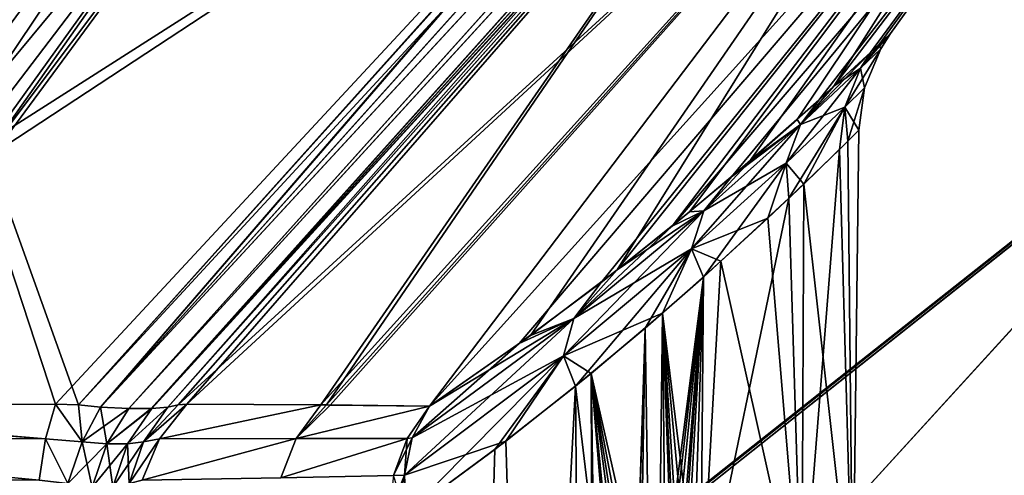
# Model space of a CAD drawing. Header units: millimetres. Extents: x -39 to 39, y -36 to 85.
# Tile 416 of 427: x 23.92 to 26.95, y 71.63 to 73.03. Entities that reach past the tile are written whole.
import ezdxf

# ---------------------------------------------------------------- set-up
doc = ezdxf.new("R2010")
doc.units = ezdxf.units.MM
doc.header["$LTSCALE"] = 65.185185
for name, color, linetype in [('116', 7, 'CONTINUOUS'), ('118', 7, 'CONTINUOUS'), ('119', 7, 'CONTINUOUS'), ('124', 7, 'CONTINUOUS'), ('127', 7, 'CONTINUOUS'), ('133', 7, 'CONTINUOUS'), ('150', 7, 'CONTINUOUS'), ('298', 7, 'CONTINUOUS'), ('299', 7, 'CONTINUOUS'), ('300', 7, 'CONTINUOUS'), ('301', 7, 'CONTINUOUS'), ('302', 7, 'CONTINUOUS'), ('303', 7, 'CONTINUOUS'), ('304', 7, 'CONTINUOUS'), ('321', 7, 'CONTINUOUS'), ('322', 7, 'CONTINUOUS'), ('323', 7, 'CONTINUOUS'), ('324', 7, 'CONTINUOUS'), ('327', 7, 'CONTINUOUS'), ('328', 7, 'CONTINUOUS'), ('330', 7, 'CONTINUOUS'), ('331', 7, 'CONTINUOUS'), ('4', 7, 'CONTINUOUS'), ('6', 7, 'CONTINUOUS'), ('67', 7, 'CONTINUOUS'), ('69', 7, 'CONTINUOUS')]:
    doc.layers.add(name, color=color, linetype=linetype)

msp = doc.modelspace()

# ---------------------------------------------------------------- linework, layer by layer
at = {"layer": '116', "linetype": 'CONTINUOUS'}
for points in [[(26.1636, 74.1461, -10.5854), (22.557, 71.8454, -9.025), (23.277, 74.1462, -11.077), (26.1636, 74.1461, -10.5854)], [(22.6643, 71.8456, -8.9962), (22.557, 71.8454, -9.025), (26.1636, 74.1461, -10.5854), (22.6643, 71.8456, -8.9962)], [(24.0311, 71.8482, -8.5841), (22.6643, 71.8456, -8.9962), (26.1636, 74.1461, -10.5854), (24.0311, 71.8482, -8.5841)], [(24.1012, 71.8458, -8.5577), (24.0311, 71.8482, -8.5841), (26.1636, 74.1461, -10.5854), (24.1012, 71.8458, -8.5577)], [(26.0439, 74.0081, -10.4625), (24.1012, 71.8458, -8.5577), (26.1636, 74.1461, -10.5854), (26.0439, 74.0081, -10.4625)], [(24.1693, 71.8386, -8.5259), (24.1012, 71.8458, -8.5577), (26.0439, 74.0081, -10.4625), (24.1693, 71.8386, -8.5259)]]:
    msp.add_3dface(points, dxfattribs=at)
at = {"layer": '118', "linetype": 'CONTINUOUS'}
for points in [[(24.0311, 71.8482, 8.5841), (23.2766, 74.1462, 11.077), (22.7505, 71.8458, 8.9727), (24.0311, 71.8482, 8.5841)], [(26.1638, 74.1465, 10.5857), (23.2766, 74.1462, 11.077), (24.1011, 71.8458, 8.5577), (26.1638, 74.1465, 10.5857)], [(24.1011, 71.8458, 8.5577), (23.2766, 74.1462, 11.077), (24.0311, 71.8482, 8.5841), (24.1011, 71.8458, 8.5577)], [(25.2292, 73.0669, 9.6236), (26.1638, 74.1465, 10.5857), (24.1011, 71.8458, 8.5577), (25.2292, 73.0669, 9.6236)], [(24.1693, 71.8386, 8.5259), (25.2292, 73.0669, 9.6236), (24.1011, 71.8458, 8.5577), (24.1693, 71.8386, 8.5259)]]:
    msp.add_3dface(points, dxfattribs=at)
at = {"layer": '119', "linetype": 'CONTINUOUS'}
for points in [[(24.3759, 71.8386, 8.3193), (24.4074, 71.8457, 8.252), (26.4473, 74.1594, 10.325), (24.3759, 71.8386, 8.3193)], [(24.4074, 71.8457, 8.252), (24.4341, 71.8482, 8.1811), (26.4473, 74.1594, 10.325), (24.4074, 71.8457, 8.252)], [(26.4469, 74.159, -10.3247), (26.9374, 74.159, -7.4348), (24.4076, 71.8458, -8.2514), (26.4469, 74.159, -10.3247)], [(24.4076, 71.8458, -8.2514), (26.9374, 74.159, -7.4348), (24.4341, 71.8482, -8.1811), (24.4076, 71.8458, -8.2514)], [(26.3125, 74.0081, -10.1939), (26.4469, 74.159, -10.3247), (24.4076, 71.8458, -8.2514), (26.3125, 74.0081, -10.1939)], [(24.4341, 71.8482, 8.1811), (24.8457, 71.8456, 6.816), (26.4473, 74.1594, 10.325), (24.4341, 71.8482, 8.1811)], [(24.4341, 71.8482, -8.1811), (26.9374, 74.159, -7.4348), (24.8462, 71.8456, -6.8142), (24.4341, 71.8482, -8.1811)], [(24.8457, 71.8456, 6.816), (24.8635, 71.8455, 6.75), (26.4473, 74.1594, 10.325), (24.8457, 71.8456, 6.816)], [(24.8462, 71.8456, -6.8142), (26.9374, 74.159, -7.4348), (24.8751, 71.8454, -6.7066), (24.8462, 71.8456, -6.8142)], [(26.4473, 74.1594, 10.325), (24.8635, 71.8455, 6.75), (26.9375, 74.159, 7.4347), (26.4473, 74.1594, 10.325)], [(24.8635, 71.8455, 6.75), (25.1795, 71.8421, 5.4326), (26.9375, 74.159, 7.4347), (24.8635, 71.8455, 6.75)], [(26.9374, 74.159, -7.4348), (25.1795, 71.8421, -5.4326), (24.8751, 71.8454, -6.7066), (26.9374, 74.159, -7.4348)], [(27.2705, 74.159, -4.4851), (25.1795, 71.8421, -5.4326), (26.9374, 74.159, -7.4348), (27.2705, 74.159, -4.4851)], [(25.4558, 72.0347, -4.9075), (25.1795, 71.8421, -5.4326), (27.2705, 74.159, -4.4851), (25.4558, 72.0347, -4.9075)], [(25.1795, 71.8421, 5.4326), (25.4901, 72.0595, 4.8373), (26.9375, 74.159, 7.4347), (25.1795, 71.8421, 5.4326)], [(25.7071, 72.2222, -4.3599), (25.4558, 72.0347, -4.9075), (27.2705, 74.159, -4.4851), (25.7071, 72.2222, -4.3599)], [(25.4901, 72.0595, 4.8373), (25.7563, 72.2604, 4.2427), (26.9375, 74.159, 7.4347), (25.4901, 72.0595, 4.8373)], [(25.925, 72.3948, -3.8085), (25.7071, 72.2222, -4.3599), (27.2705, 74.159, -4.4851), (25.925, 72.3948, -3.8085)], [(25.7563, 72.2604, 4.2427), (25.9792, 72.4393, 3.6564), (27.2705, 74.159, 4.485), (25.7563, 72.2604, 4.2427)], [(26.9375, 74.159, 7.4347), (25.7563, 72.2604, 4.2427), (27.2705, 74.159, 4.485), (26.9375, 74.159, 7.4347)], [(26.1073, 72.5466, -3.2653), (25.925, 72.3948, -3.8085), (27.4387, 74.159, -1.4991), (26.1073, 72.5466, -3.2653)], [(27.4387, 74.159, -1.4991), (25.925, 72.3948, -3.8085), (27.2705, 74.159, -4.4851), (27.4387, 74.159, -1.4991)], [(25.9792, 72.4393, 3.6564), (26.1626, 72.5939, 3.0797), (27.2705, 74.159, 4.485), (25.9792, 72.4393, 3.6564)], [(26.3759, 72.7824, -2.2091), (26.1073, 72.5466, -3.2653), (27.4387, 74.159, -1.4991), (26.3759, 72.7824, -2.2091)], [(26.1626, 72.5939, 3.0797), (26.3094, 72.7226, 2.5149), (27.2705, 74.159, 4.485), (26.1626, 72.5939, 3.0797)], [(26.3094, 72.7226, 2.5149), (26.4227, 72.825, 1.9637), (27.2705, 74.159, 4.485), (26.3094, 72.7226, 2.5149)], [(26.535, 72.9289, -1.1767), (26.3759, 72.7824, -2.2091), (27.4387, 74.159, -1.4991), (26.535, 72.9289, -1.1767)], [(27.2705, 74.159, 4.485), (26.4227, 72.825, 1.9637), (27.4387, 74.159, 1.499), (27.2705, 74.159, 4.485)], [(26.4227, 72.825, 1.9637), (26.5614, 72.9538, 0.8938), (27.4387, 74.159, 1.499), (26.4227, 72.825, 1.9637)], [(26.5964, 72.9868, -0.1502), (26.535, 72.9289, -1.1767), (27.4387, 74.159, 1.499), (26.5964, 72.9868, -0.1502)], [(27.4387, 74.159, 1.499), (26.535, 72.9289, -1.1767), (27.4387, 74.159, -1.4991), (27.4387, 74.159, 1.499)], [(26.5614, 72.9538, 0.8938), (26.5964, 72.9868, -0.1502), (27.4387, 74.159, 1.499), (26.5614, 72.9538, 0.8938)], [(24.3759, 71.8386, -8.3193), (26.3125, 74.0081, -10.1939), (24.4076, 71.8458, -8.2514), (24.3759, 71.8386, -8.3193)]]:
    msp.add_3dface(points, dxfattribs=at)
at = {"layer": '124', "color": 2, "linetype": 'CONTINUOUS'}
for points in [[(24.0327, 74.1595, 7.9298), (24.3686, 74.0681, 5.9839), (22.4329, 71.9421, 5.3477), (24.0327, 74.1595, 7.9298)], [(23.3971, 73.416, 7.3171), (24.0327, 74.1595, 7.9298), (22.4329, 71.9421, 5.3477), (23.3971, 73.416, 7.3171)], [(24.3686, 74.0681, -5.9839), (24.0327, 74.1595, -7.9298), (22.433, 71.9421, -5.3474), (24.3686, 74.0681, -5.9839)], [(24.0327, 74.1595, -7.9298), (23.3975, 73.4164, -7.3175), (22.433, 71.9421, -5.3474), (24.0327, 74.1595, -7.9298)], [(22.4329, 71.9421, 5.3477), (24.3686, 74.0681, 5.9839), (22.7104, 71.9576, 4.5576), (22.4329, 71.9421, 5.3477)], [(22.7104, 71.9576, -4.5578), (24.3686, 74.0681, -5.9839), (22.433, 71.9421, -5.3474), (22.7104, 71.9576, -4.5578)], [(24.3686, 74.0681, 5.9839), (24.606, 73.9875, 4.0049), (22.7104, 71.9576, 4.5576), (24.3686, 74.0681, 5.9839)], [(22.9443, 71.9721, -3.7277), (24.3686, 74.0681, -5.9839), (22.7104, 71.9576, -4.5578), (22.9443, 71.9721, -3.7277)], [(24.606, 73.9875, -4.0049), (24.3686, 74.0681, -5.9839), (22.9443, 71.9721, -3.7277), (24.606, 73.9875, -4.0049)], [(22.7104, 71.9576, 4.5576), (24.606, 73.9875, 4.0049), (22.9443, 71.9721, 3.7276), (22.7104, 71.9576, 4.5576)], [(23.1331, 71.9848, -2.8517), (24.606, 73.9875, -4.0049), (22.9443, 71.9721, -3.7277), (23.1331, 71.9848, -2.8517)], [(22.9443, 71.9721, 3.7276), (24.606, 73.9875, 4.0049), (23.1331, 71.9848, 2.8516), (22.9443, 71.9721, 3.7276)], [(24.606, 73.9875, 4.0049), (24.7483, 73.9335, 2.0071), (23.1331, 71.9848, 2.8516), (24.606, 73.9875, 4.0049)], [(23.2731, 71.9949, -1.9303), (24.606, 73.9875, -4.0049), (23.1331, 71.9848, -2.8517), (23.2731, 71.9949, -1.9303)], [(24.7483, 73.9335, -2.0071), (24.606, 73.9875, -4.0049), (23.2731, 71.9949, -1.9303), (24.7483, 73.9335, -2.0071)], [(23.1331, 71.9848, 2.8516), (24.7483, 73.9335, 2.0071), (23.2731, 71.9949, 1.9301), (23.1331, 71.9848, 2.8516)], [(23.2731, 71.9949, 1.9301), (24.7483, 73.9335, 2.0071), (23.3596, 72.0013, 0.9731), (23.2731, 71.9949, 1.9301)], [(23.3596, 72.0013, -0.9734), (24.7483, 73.9335, -2.0071), (23.2731, 71.9949, -1.9303), (23.3596, 72.0013, -0.9734)], [(24.7483, 73.9335, 2.0071), (24.796, 73.9144, 0), (23.3596, 72.0013, 0.9731), (24.7483, 73.9335, 2.0071)], [(23.3889, 72.0035, -0.0001), (24.7483, 73.9335, -2.0071), (23.3596, 72.0013, -0.9734), (23.3889, 72.0035, -0.0001)], [(23.3596, 72.0013, 0.9731), (24.796, 73.9144, 0), (23.3889, 72.0035, -0.0001), (23.3596, 72.0013, 0.9731)], [(24.796, 73.9144, 0), (24.7483, 73.9335, -2.0071), (23.3889, 72.0035, -0.0001), (24.796, 73.9144, 0)]]:
    msp.add_3dface(points, dxfattribs=at)
at = {"layer": '127', "linetype": 'CONTINUOUS'}
for points in [[(21.9444, 71.9266, 6.2658), (24.5065, 74.884, 8.7488), (24.5993, 74.8841, 8.6559), (21.9444, 71.9266, 6.2658)], [(21.9444, 71.9266, 6.2658), (24.5993, 74.8841, 8.6559), (22.0368, 71.9152, 6.1868), (21.9444, 71.9266, 6.2658)], [(21.9444, 71.9266, 6.2658), (22.4914, 72.5935, 6.8416), (24.5065, 74.884, 8.7488), (21.9444, 71.9266, 6.2658)], [(24.5993, 74.8841, 8.6559), (24.6713, 74.908, 8.5487), (22.0368, 71.9152, 6.1868), (24.5993, 74.8841, 8.6559)], [(22.0368, 71.9152, 6.1868), (24.6713, 74.908, 8.5487), (22.039, 71.9152, 6.1847), (22.0368, 71.9152, 6.1868)], [(24.6713, 74.908, 8.5487), (24.1717, 74.3223, 8.0642), (22.039, 71.9152, 6.1847), (24.6713, 74.908, 8.5487)], [(22.4914, 72.5935, 6.8416), (23.1671, 73.416, 7.5471), (24.5065, 74.884, 8.7488), (22.4914, 72.5935, 6.8416)], [(24.1717, 74.3223, 8.0642), (24.0327, 74.1595, 7.9298), (22.039, 71.9152, 6.1847), (24.1717, 74.3223, 8.0642)], [(24.0327, 74.1595, 7.9298), (23.3971, 73.416, 7.3171), (22.039, 71.9152, 6.1847), (24.0327, 74.1595, 7.9298)]]:
    msp.add_3dface(points, dxfattribs=at)
at = {"layer": '133', "linetype": 'CONTINUOUS'}
for points in [[(24.3987, 74.908, -8.8213), (23.9146, 74.3227, -8.322), (22.0368, 71.9152, -6.1868), (24.3987, 74.908, -8.8213)], [(24.5059, 74.8841, -8.7493), (24.3987, 74.908, -8.8213), (22.0368, 71.9152, -6.1868), (24.5059, 74.8841, -8.7493)], [(22.1158, 71.9266, -6.0944), (24.5059, 74.8841, -8.7493), (22.0368, 71.9152, -6.1868), (22.1158, 71.9266, -6.0944)], [(22.1158, 71.9266, -6.0944), (24.5988, 74.884, -8.6565), (24.5059, 74.8841, -8.7493), (22.1158, 71.9266, -6.0944)], [(22.1158, 71.9266, -6.0944), (22.6918, 72.5938, -6.6416), (24.5988, 74.884, -8.6565), (22.1158, 71.9266, -6.0944)], [(22.6918, 72.5938, -6.6416), (23.3975, 73.4164, -7.3175), (24.5988, 74.884, -8.6565), (22.6918, 72.5938, -6.6416)]]:
    msp.add_3dface(points, dxfattribs=at)
at = {"layer": '150', "linetype": 'CONTINUOUS'}
for points in [[(26.499, 72.6903, -0.1451), (26.4803, 71.1716, -0.6468), (26.4392, 72.6311, -1.1364), (26.499, 72.6903, -0.1451)], [(26.465, 72.6565, 0.8631), (26.4803, 71.1716, 0.6468), (26.499, 72.6903, -0.1451), (26.465, 72.6565, 0.8631)], [(26.4803, 71.1716, 0.6468), (26.4803, 71.1716, -0.6468), (26.499, 72.6903, -0.1451), (26.4803, 71.1716, 0.6468)], [(26.3297, 72.5245, 1.897), (26.4803, 71.1716, 0.6468), (26.465, 72.6565, 0.8631), (26.3297, 72.5245, 1.897)], [(26.4392, 72.6311, -1.1364), (26.3235, 71.1716, -1.9308), (26.284, 72.4807, -2.1342), (26.4392, 72.6311, -1.1364)], [(26.4803, 71.1716, -0.6468), (26.3235, 71.1716, -1.9308), (26.4392, 72.6311, -1.1364), (26.4803, 71.1716, -0.6468)], [(26.219, 72.4194, 2.4301), (26.3235, 71.1716, 1.9308), (26.3297, 72.5245, 1.897), (26.219, 72.4194, 2.4301)], [(26.3235, 71.1716, 1.9308), (26.4803, 71.1716, 0.6468), (26.3297, 72.5245, 1.897), (26.3235, 71.1716, 1.9308)], [(26.284, 72.4807, -2.1342), (26.0122, 71.1716, -3.1863), (26.0214, 72.2382, -3.1568), (26.284, 72.4807, -2.1342)], [(26.3235, 71.1716, -1.9308), (26.0122, 71.1716, -3.1863), (26.284, 72.4807, -2.1342), (26.3235, 71.1716, -1.9308)], [(26.0755, 72.287, 2.9769), (26.3235, 71.1716, 1.9308), (26.219, 72.4194, 2.4301), (26.0755, 72.287, 2.9769)], [(25.8959, 72.1276, 3.536), (26.0122, 71.1716, 3.1863), (26.0755, 72.287, 2.9769), (25.8959, 72.1276, 3.536)], [(26.0122, 71.1716, 3.1863), (26.3235, 71.1716, 1.9308), (26.0755, 72.287, 2.9769), (26.0122, 71.1716, 3.1863)], [(26.0214, 72.2382, -3.1568), (25.8587, 70.9744, -3.6398), (25.8427, 72.0817, -3.6836), (26.0214, 72.2382, -3.1568)], [(25.8811, 71.0316, -3.5776), (25.8587, 70.9744, -3.6398), (26.0214, 72.2382, -3.1568), (25.8811, 71.0316, -3.5776)], [(25.9057, 71.0806, -3.5078), (25.8811, 71.0316, -3.5776), (26.0214, 72.2382, -3.1568), (25.9057, 71.0806, -3.5078)], [(25.9319, 71.1199, -3.432), (25.9057, 71.0806, -3.5078), (26.0214, 72.2382, -3.1568), (25.9319, 71.1199, -3.432)], [(25.9431, 71.1332, -3.3989), (25.9319, 71.1199, -3.432), (26.0214, 72.2382, -3.1568), (25.9431, 71.1332, -3.3989)], [(25.9588, 71.1486, -3.3518), (25.9431, 71.1332, -3.3989), (26.0214, 72.2382, -3.1568), (25.9588, 71.1486, -3.3518)], [(25.9858, 71.1659, -3.2692), (25.9588, 71.1486, -3.3518), (26.0214, 72.2382, -3.1568), (25.9858, 71.1659, -3.2692)], [(26.0122, 71.1716, -3.1863), (25.9858, 71.1659, -3.2692), (26.0214, 72.2382, -3.1568), (26.0122, 71.1716, -3.1863)], [(25.677, 71.9426, 4.1052), (25.882, 71.0336, 3.5752), (25.8959, 72.1276, 3.536), (25.677, 71.9426, 4.1052)], [(25.882, 71.0336, 3.5752), (25.9066, 71.0822, 3.5052), (25.8959, 72.1276, 3.536), (25.882, 71.0336, 3.5752)], [(25.986, 71.1659, 3.2685), (26.0122, 71.1716, 3.1863), (25.8959, 72.1276, 3.536), (25.986, 71.1659, 3.2685)], [(25.9593, 71.149, 3.3504), (25.986, 71.1659, 3.2685), (25.8959, 72.1276, 3.536), (25.9593, 71.149, 3.3504)], [(25.9066, 71.0822, 3.5052), (25.9326, 71.1208, 3.4299), (25.8959, 72.1276, 3.536), (25.9066, 71.0822, 3.5052)], [(25.9431, 71.1332, 3.3989), (25.9593, 71.149, 3.3504), (25.8959, 72.1276, 3.536), (25.9431, 71.1332, 3.3989)], [(25.9326, 71.1208, 3.4299), (25.9431, 71.1332, 3.3989), (25.8959, 72.1276, 3.536), (25.9326, 71.1208, 3.4299)], [(25.8427, 72.0817, -3.6836), (25.7922, 70.5361, -3.8177), (25.6286, 71.9031, -4.2192), (25.8427, 72.0817, -3.6836)], [(25.7998, 70.6914, -3.7978), (25.7922, 70.5361, -3.8177), (25.8427, 72.0817, -3.6836), (25.7998, 70.6914, -3.7978)], [(25.8224, 70.8409, -3.738), (25.7998, 70.6914, -3.7978), (25.8427, 72.0817, -3.6836), (25.8224, 70.8409, -3.738)], [(25.8587, 70.9744, -3.6398), (25.8224, 70.8409, -3.738), (25.8427, 72.0817, -3.6836), (25.8587, 70.9744, -3.6398)], [(25.4149, 71.7343, 4.6836), (25.7095, 62.1, 4.0266), (25.677, 71.9426, 4.1052), (25.4149, 71.7343, 4.6836)], [(25.7095, 62.1, 4.0266), (25.7922, 64.1538, 3.8177), (25.677, 71.9426, 4.1052), (25.7095, 62.1, 4.0266)], [(25.8593, 70.9762, 3.6381), (25.882, 71.0336, 3.5752), (25.677, 71.9426, 4.1052), (25.8593, 70.9762, 3.6381)], [(25.8393, 70.9116, 3.6926), (25.8593, 70.9762, 3.6381), (25.677, 71.9426, 4.1052), (25.8393, 70.9116, 3.6926)], [(25.8226, 70.8414, 3.7377), (25.8393, 70.9116, 3.6926), (25.677, 71.9426, 4.1052), (25.8226, 70.8414, 3.7377)], [(25.7998, 70.6909, 3.7979), (25.8226, 70.8414, 3.7377), (25.677, 71.9426, 4.1052), (25.7998, 70.6909, 3.7979)], [(25.7922, 70.5361, 3.8177), (25.7998, 70.6909, 3.7979), (25.677, 71.9426, 4.1052), (25.7922, 70.5361, 3.8177)], [(25.7922, 64.1538, 3.8177), (25.7922, 70.5361, 3.8177), (25.677, 71.9426, 4.1052), (25.7922, 64.1538, 3.8177)], [(25.7095, 62.1, -4.0266), (25.1084, 62.1, -5.2635), (25.6286, 71.9031, -4.2192), (25.7095, 62.1, -4.0266)], [(25.6286, 71.9031, -4.2192), (25.1084, 62.1, -5.2635), (25.3811, 71.7085, -4.7519), (25.6286, 71.9031, -4.2192)], [(25.7922, 70.5361, -3.8177), (25.7095, 62.1, -4.0266), (25.6286, 71.9031, -4.2192), (25.7922, 70.5361, -3.8177)], [(25.1084, 71.5079, 5.2635), (25.7095, 62.1, 4.0266), (25.4149, 71.7343, 4.6836), (25.1084, 71.5079, 5.2635)], [(25.1084, 62.1, -5.2635), (25.1084, 71.5079, -5.2635), (25.3811, 71.7085, -4.7519), (25.1084, 62.1, -5.2635)]]:
    msp.add_3dface(points, dxfattribs=at)
at = {"layer": '298', "linetype": 'CONTINUOUS'}
for points in [[(24.0003, 71.7415, 8.4999), (22.6683, 71.8456, 8.9951), (22.6443, 71.7423, 8.9199), (24.0003, 71.7415, 8.4999)], [(22.7505, 71.8458, 8.9727), (22.6683, 71.8456, 8.9951), (24.0003, 71.7415, 8.4999), (22.7505, 71.8458, 8.9727)], [(24.0311, 71.8482, 8.5841), (22.7505, 71.8458, 8.9727), (24.0003, 71.7415, 8.4999), (24.0311, 71.8482, 8.5841)], [(22.6295, 71.6221, 8.8725), (23.9802, 71.6143, 8.4469), (22.6443, 71.7423, 8.9199), (22.6295, 71.6221, 8.8725)], [(23.9802, 71.6143, 8.4469), (24.0003, 71.7415, 8.4999), (22.6443, 71.7423, 8.9199), (23.9802, 71.6143, 8.4469)]]:
    msp.add_3dface(points, dxfattribs=at)
at = {"layer": '299', "linetype": 'CONTINUOUS'}
for points in [[(24.8457, 71.8456, 6.816), (24.4341, 71.8482, 8.1811), (24.3499, 71.7415, 8.1503), (24.8457, 71.8456, 6.816)], [(24.7699, 71.7423, 6.7943), (24.8457, 71.8456, 6.816), (24.3499, 71.7415, 8.1503), (24.7699, 71.7423, 6.7943)], [(24.8635, 71.8455, 6.75), (24.8457, 71.8456, 6.816), (24.7699, 71.7423, 6.7943), (24.8635, 71.8455, 6.75)], [(25.1795, 71.8421, 5.4326), (24.8635, 71.8455, 6.75), (24.7699, 71.7423, 6.7943), (25.1795, 71.8421, 5.4326)], [(25.1795, 71.8421, 5.4326), (24.7699, 71.7423, 6.7943), (25.1116, 71.7424, 5.4165), (25.1795, 71.8421, 5.4326)], [(24.2969, 71.6143, 8.1302), (24.7699, 71.7423, 6.7943), (24.3499, 71.7415, 8.1503), (24.2969, 71.6143, 8.1302)], [(24.7226, 71.6221, 6.7794), (24.7699, 71.7423, 6.7943), (24.2969, 71.6143, 8.1302), (24.7226, 71.6221, 6.7794)], [(25.1116, 71.7424, 5.4165), (24.7226, 71.6221, 6.7794), (25.0693, 71.6287, 5.4059), (25.1116, 71.7424, 5.4165)], [(24.7699, 71.7423, 6.7943), (24.7226, 71.6221, 6.7794), (25.1116, 71.7424, 5.4165), (24.7699, 71.7423, 6.7943)]]:
    msp.add_3dface(points, dxfattribs=at)
at = {"layer": '300', "linetype": 'CONTINUOUS'}
for points in [[(26.504, 72.8802, -1.1559), (26.5964, 72.9868, -0.1502), (26.5665, 72.9404, -0.0001), (26.504, 72.8802, -1.1559)], [(26.535, 72.9289, -1.1767), (26.5964, 72.9868, -0.1502), (26.504, 72.8802, -1.1559), (26.535, 72.9289, -1.1767)], [(26.5964, 72.9868, -0.1502), (26.5614, 72.9538, 0.8938), (26.5665, 72.9404, -0.0001), (26.5964, 72.9868, -0.1502)], [(26.5614, 72.9538, 0.8938), (26.4227, 72.825, 1.9637), (26.504, 72.8802, 1.1558), (26.5614, 72.9538, 0.8938)], [(26.5665, 72.9404, -0.0001), (26.5614, 72.9538, 0.8938), (26.504, 72.8802, 1.1558), (26.5665, 72.9404, -0.0001)], [(26.3759, 72.7824, -2.2091), (26.535, 72.9289, -1.1767), (26.32, 72.7072, -2.2855), (26.3759, 72.7824, -2.2091)], [(26.32, 72.7072, -2.2855), (26.535, 72.9289, -1.1767), (26.504, 72.8802, -1.1559), (26.32, 72.7072, -2.2855)], [(26.4559, 72.7605, -1.1388), (26.5665, 72.9404, -0.0001), (26.5169, 72.8201, -0.0001), (26.4559, 72.7605, -1.1388)], [(26.504, 72.8802, -1.1559), (26.5665, 72.9404, -0.0001), (26.4559, 72.7605, -1.1388), (26.504, 72.8802, -1.1559)], [(26.5665, 72.9404, -0.0001), (26.504, 72.8802, 1.1558), (26.5169, 72.8201, -0.0001), (26.5665, 72.9404, -0.0001)], [(26.32, 72.7072, -2.2855), (26.504, 72.8802, -1.1559), (26.2762, 72.589, -2.2533), (26.32, 72.7072, -2.2855)], [(26.2762, 72.589, -2.2533), (26.504, 72.8802, -1.1559), (26.4559, 72.7605, -1.1388), (26.2762, 72.589, -2.2533)], [(26.504, 72.8802, 1.1558), (26.4227, 72.825, 1.9637), (26.32, 72.7072, 2.2854), (26.504, 72.8802, 1.1558)], [(26.504, 72.8802, 1.1558), (26.32, 72.7072, 2.2854), (26.4559, 72.7605, 1.1387), (26.504, 72.8802, 1.1558)], [(26.5169, 72.8201, -0.0001), (26.504, 72.8802, 1.1558), (26.4559, 72.7605, 1.1387), (26.5169, 72.8201, -0.0001)], [(26.4227, 72.825, 1.9637), (26.3094, 72.7226, 2.5149), (26.32, 72.7072, 2.2854), (26.4227, 72.825, 1.9637)], [(26.465, 72.6565, 0.8631), (26.5169, 72.8201, -0.0001), (26.4559, 72.7605, 1.1387), (26.465, 72.6565, 0.8631)], [(26.499, 72.6903, -0.1451), (26.4559, 72.7605, -1.1388), (26.5169, 72.8201, -0.0001), (26.499, 72.6903, -0.1451)], [(26.465, 72.6565, 0.8631), (26.499, 72.6903, -0.1451), (26.5169, 72.8201, -0.0001), (26.465, 72.6565, 0.8631)], [(26.1073, 72.5466, -3.2653), (26.3759, 72.7824, -2.2091), (26.32, 72.7072, -2.2855), (26.1073, 72.5466, -3.2653)], [(26.4559, 72.7605, 1.1387), (26.32, 72.7072, 2.2854), (26.2762, 72.589, 2.2532), (26.4559, 72.7605, 1.1387)], [(26.3297, 72.5245, 1.897), (26.4559, 72.7605, 1.1387), (26.2762, 72.589, 2.2532), (26.3297, 72.5245, 1.897)], [(26.284, 72.4807, -2.1342), (26.2762, 72.589, -2.2533), (26.4559, 72.7605, -1.1388), (26.284, 72.4807, -2.1342)], [(26.4392, 72.6311, -1.1364), (26.284, 72.4807, -2.1342), (26.4559, 72.7605, -1.1388), (26.4392, 72.6311, -1.1364)], [(26.3297, 72.5245, 1.897), (26.465, 72.6565, 0.8631), (26.4559, 72.7605, 1.1387), (26.3297, 72.5245, 1.897)], [(26.499, 72.6903, -0.1451), (26.4392, 72.6311, -1.1364), (26.4559, 72.7605, -1.1388), (26.499, 72.6903, -0.1451)], [(25.9854, 72.3254, -3.3252), (26.32, 72.7072, -2.2855), (26.2762, 72.589, -2.2533), (25.9854, 72.3254, -3.3252)], [(26.0232, 72.4419, -3.3695), (26.32, 72.7072, -2.2855), (25.9854, 72.3254, -3.3252), (26.0232, 72.4419, -3.3695)], [(26.32, 72.7072, 2.2854), (26.0232, 72.4419, 3.3694), (26.2762, 72.589, 2.2532), (26.32, 72.7072, 2.2854)], [(26.32, 72.7072, 2.2854), (26.1626, 72.5939, 3.0797), (26.0232, 72.4419, 3.3694), (26.32, 72.7072, 2.2854)], [(26.0232, 72.4419, -3.3695), (26.1073, 72.5466, -3.2653), (26.32, 72.7072, -2.2855), (26.0232, 72.4419, -3.3695)], [(26.3094, 72.7226, 2.5149), (26.1626, 72.5939, 3.0797), (26.32, 72.7072, 2.2854), (26.3094, 72.7226, 2.5149)], [(26.1626, 72.5939, 3.0797), (25.9792, 72.4393, 3.6564), (26.0232, 72.4419, 3.3694), (26.1626, 72.5939, 3.0797)], [(26.2762, 72.589, 2.2532), (26.0232, 72.4419, 3.3694), (25.9854, 72.3255, 3.3252), (26.2762, 72.589, 2.2532)], [(26.219, 72.4194, 2.4301), (26.2762, 72.589, 2.2532), (25.9854, 72.3255, 3.3252), (26.219, 72.4194, 2.4301)], [(26.0214, 72.2382, -3.1568), (25.9854, 72.3254, -3.3252), (26.2762, 72.589, -2.2533), (26.0214, 72.2382, -3.1568)], [(26.284, 72.4807, -2.1342), (26.0214, 72.2382, -3.1568), (26.2762, 72.589, -2.2533), (26.284, 72.4807, -2.1342)], [(26.219, 72.4194, 2.4301), (26.3297, 72.5245, 1.897), (26.2762, 72.589, 2.2532), (26.219, 72.4194, 2.4301)], [(25.925, 72.3948, -3.8085), (26.1073, 72.5466, -3.2653), (26.0232, 72.4419, -3.3695), (25.925, 72.3948, -3.8085)], [(25.5921, 71.9965, -4.3446), (26.0232, 72.4419, -3.3695), (25.9854, 72.3254, -3.3252), (25.5921, 71.9965, -4.3446)], [(25.623, 72.1114, -4.3973), (26.0232, 72.4419, -3.3695), (25.5921, 71.9965, -4.3446), (25.623, 72.1114, -4.3973)], [(25.623, 72.1114, -4.3973), (25.925, 72.3948, -3.8085), (26.0232, 72.4419, -3.3695), (25.623, 72.1114, -4.3973)], [(26.0232, 72.4419, 3.3694), (25.7563, 72.2604, 4.2427), (25.6231, 72.1115, 4.3972), (26.0232, 72.4419, 3.3694)], [(26.0232, 72.4419, 3.3694), (25.6231, 72.1115, 4.3972), (25.9854, 72.3255, 3.3252), (26.0232, 72.4419, 3.3694)], [(25.9792, 72.4393, 3.6564), (25.7563, 72.2604, 4.2427), (26.0232, 72.4419, 3.3694), (25.9792, 72.4393, 3.6564)], [(26.0755, 72.287, 2.9769), (26.219, 72.4194, 2.4301), (25.9854, 72.3255, 3.3252), (26.0755, 72.287, 2.9769)], [(25.7071, 72.2222, -4.3599), (25.925, 72.3948, -3.8085), (25.623, 72.1114, -4.3973), (25.7071, 72.2222, -4.3599)], [(25.9854, 72.3255, 3.3252), (25.6231, 72.1115, 4.3972), (25.5921, 71.9965, 4.3446), (25.9854, 72.3255, 3.3252)], [(25.8959, 72.1276, 3.536), (25.9854, 72.3255, 3.3252), (25.5921, 71.9965, 4.3446), (25.8959, 72.1276, 3.536)], [(25.6286, 71.9031, -4.2192), (25.5921, 71.9965, -4.3446), (25.9854, 72.3254, -3.3252), (25.6286, 71.9031, -4.2192)], [(25.8427, 72.0817, -3.6836), (25.6286, 71.9031, -4.2192), (25.9854, 72.3254, -3.3252), (25.8427, 72.0817, -3.6836)], [(26.0214, 72.2382, -3.1568), (25.8427, 72.0817, -3.6836), (25.9854, 72.3254, -3.3252), (26.0214, 72.2382, -3.1568)], [(25.8959, 72.1276, 3.536), (26.0755, 72.287, 2.9769), (25.9854, 72.3255, 3.3252), (25.8959, 72.1276, 3.536)], [(25.7563, 72.2604, 4.2427), (25.4901, 72.0595, 4.8373), (25.6231, 72.1115, 4.3972), (25.7563, 72.2604, 4.2427)], [(25.4558, 72.0347, -4.9075), (25.7071, 72.2222, -4.3599), (25.623, 72.1114, -4.3973), (25.4558, 72.0347, -4.9075)], [(25.677, 71.9426, 4.1052), (25.8959, 72.1276, 3.536), (25.5921, 71.9965, 4.3446), (25.677, 71.9426, 4.1052)], [(25.1029, 71.63, -5.3074), (25.623, 72.1114, -4.3973), (25.5921, 71.9965, -4.3446), (25.1029, 71.63, -5.3074)], [(25.1271, 71.7441, -5.3651), (25.623, 72.1114, -4.3973), (25.1029, 71.63, -5.3074), (25.1271, 71.7441, -5.3651)], [(25.6231, 72.1115, 4.3972), (25.1271, 71.7441, 5.3651), (25.5921, 71.9965, 4.3446), (25.6231, 72.1115, 4.3972)], [(25.6231, 72.1115, 4.3972), (25.1795, 71.8421, 5.4326), (25.1271, 71.7441, 5.3651), (25.6231, 72.1115, 4.3972)], [(25.1271, 71.7441, -5.3651), (25.4558, 72.0347, -4.9075), (25.623, 72.1114, -4.3973), (25.1271, 71.7441, -5.3651)], [(25.4901, 72.0595, 4.8373), (25.1795, 71.8421, 5.4326), (25.6231, 72.1115, 4.3972), (25.4901, 72.0595, 4.8373)], [(25.1795, 71.8421, -5.4326), (25.4558, 72.0347, -4.9075), (25.1271, 71.7441, -5.3651), (25.1795, 71.8421, -5.4326)], [(25.5921, 71.9965, 4.3446), (25.1271, 71.7441, 5.3651), (25.1029, 71.63, 5.3074), (25.5921, 71.9965, 4.3446)], [(25.4149, 71.7343, 4.6836), (25.5921, 71.9965, 4.3446), (25.1029, 71.63, 5.3074), (25.4149, 71.7343, 4.6836)], [(25.1084, 71.5079, -5.2635), (25.1029, 71.63, -5.3074), (25.5921, 71.9965, -4.3446), (25.1084, 71.5079, -5.2635)], [(25.3811, 71.7085, -4.7519), (25.1084, 71.5079, -5.2635), (25.5921, 71.9965, -4.3446), (25.3811, 71.7085, -4.7519)], [(25.6286, 71.9031, -4.2192), (25.3811, 71.7085, -4.7519), (25.5921, 71.9965, -4.3446), (25.6286, 71.9031, -4.2192)], [(25.4149, 71.7343, 4.6836), (25.677, 71.9426, 4.1052), (25.5921, 71.9965, 4.3446), (25.4149, 71.7343, 4.6836)], [(25.1084, 71.5079, 5.2635), (25.4149, 71.7343, 4.6836), (25.1029, 71.63, 5.3074), (25.1084, 71.5079, 5.2635)]]:
    msp.add_3dface(points, dxfattribs=at)
at = {"layer": '301', "linetype": 'CONTINUOUS'}
for points in [[(24.4341, 71.8482, -8.1811), (24.3499, 71.7415, -8.1503), (24.3009, 71.7321, -8.2624), (24.4341, 71.8482, -8.1811)], [(24.4076, 71.8458, -8.2514), (24.4341, 71.8482, -8.1811), (24.3009, 71.7321, -8.2624), (24.4076, 71.8458, -8.2514)], [(24.3759, 71.8386, -8.3193), (24.4076, 71.8458, -8.2514), (24.3009, 71.7321, -8.2624), (24.3759, 71.8386, -8.3193)], [(24.3499, 71.7415, -8.1503), (24.2969, 71.6143, -8.1302), (24.2573, 71.604, -8.2188), (24.3499, 71.7415, -8.1503)], [(24.3009, 71.7321, -8.2624), (24.3499, 71.7415, -8.1503), (24.2573, 71.604, -8.2188), (24.3009, 71.7321, -8.2624)]]:
    msp.add_3dface(points, dxfattribs=at)
at = {"layer": '302', "linetype": 'CONTINUOUS'}
for points in [[(24.4341, 71.8482, -8.1811), (24.8462, 71.8456, -6.8142), (24.3499, 71.7415, -8.1503), (24.4341, 71.8482, -8.1811)], [(24.3499, 71.7415, -8.1503), (24.8462, 71.8456, -6.8142), (24.7699, 71.7423, -6.7943), (24.3499, 71.7415, -8.1503)], [(24.8462, 71.8456, -6.8142), (24.8751, 71.8454, -6.7066), (24.7699, 71.7423, -6.7943), (24.8462, 71.8456, -6.8142)], [(24.8751, 71.8454, -6.7066), (25.1795, 71.8421, -5.4326), (24.7699, 71.7423, -6.7943), (24.8751, 71.8454, -6.7066)], [(24.7699, 71.7423, -6.7943), (25.1795, 71.8421, -5.4326), (25.1116, 71.7424, -5.4165), (24.7699, 71.7423, -6.7943)], [(24.2969, 71.6143, -8.1302), (24.3499, 71.7415, -8.1503), (24.7699, 71.7423, -6.7943), (24.2969, 71.6143, -8.1302)], [(24.2969, 71.6143, -8.1302), (24.7699, 71.7423, -6.7943), (24.7226, 71.6221, -6.7794), (24.2969, 71.6143, -8.1302)], [(24.7226, 71.6221, -6.7794), (24.7699, 71.7423, -6.7943), (25.1116, 71.7424, -5.4165), (24.7226, 71.6221, -6.7794)], [(25.0693, 71.6287, -5.4059), (24.7226, 71.6221, -6.7794), (25.1116, 71.7424, -5.4165), (25.0693, 71.6287, -5.4059)]]:
    msp.add_3dface(points, dxfattribs=at)
at = {"layer": '303', "linetype": 'CONTINUOUS'}
for points in [[(22.6443, 71.7423, -8.9199), (22.6643, 71.8456, -8.9962), (24.0003, 71.7415, -8.4999), (22.6443, 71.7423, -8.9199)], [(22.6643, 71.8456, -8.9962), (24.0311, 71.8482, -8.5841), (24.0003, 71.7415, -8.4999), (22.6643, 71.8456, -8.9962)], [(22.6294, 71.6221, -8.8726), (22.6443, 71.7423, -8.9199), (23.9802, 71.6143, -8.4469), (22.6294, 71.6221, -8.8726)], [(23.9802, 71.6143, -8.4469), (22.6443, 71.7423, -8.9199), (24.0003, 71.7415, -8.4999), (23.9802, 71.6143, -8.4469)]]:
    msp.add_3dface(points, dxfattribs=at)
at = {"layer": '304', "linetype": 'CONTINUOUS'}
for points in [[(24.0003, 71.7415, -8.4999), (24.0311, 71.8482, -8.5841), (24.1124, 71.7321, -8.4509), (24.0003, 71.7415, -8.4999)], [(24.0311, 71.8482, -8.5841), (24.1012, 71.8458, -8.5577), (24.1124, 71.7321, -8.4509), (24.0311, 71.8482, -8.5841)], [(24.1012, 71.8458, -8.5577), (24.1693, 71.8386, -8.5259), (24.1124, 71.7321, -8.4509), (24.1012, 71.8458, -8.5577)], [(23.9802, 71.6143, -8.4469), (24.0003, 71.7415, -8.4999), (24.0688, 71.604, -8.4073), (23.9802, 71.6143, -8.4469)], [(24.0688, 71.604, -8.4073), (24.0003, 71.7415, -8.4999), (24.1124, 71.7321, -8.4509), (24.0688, 71.604, -8.4073)]]:
    msp.add_3dface(points, dxfattribs=at)
at = {"layer": '321', "linetype": 'CONTINUOUS'}
for points in [[(24.0311, 71.8482, 8.5841), (24.0003, 71.7415, 8.4999), (24.1124, 71.7321, 8.4509), (24.0311, 71.8482, 8.5841)], [(24.1011, 71.8458, 8.5577), (24.0311, 71.8482, 8.5841), (24.1124, 71.7321, 8.4509), (24.1011, 71.8458, 8.5577)], [(24.1693, 71.8386, 8.5259), (24.1011, 71.8458, 8.5577), (24.1124, 71.7321, 8.4509), (24.1693, 71.8386, 8.5259)], [(24.0003, 71.7415, 8.4999), (23.9802, 71.6143, 8.4469), (24.0688, 71.604, 8.4073), (24.0003, 71.7415, 8.4999)], [(24.1124, 71.7321, 8.4509), (24.0003, 71.7415, 8.4999), (24.0688, 71.604, 8.4073), (24.1124, 71.7321, 8.4509)]]:
    msp.add_3dface(points, dxfattribs=at)
at = {"layer": '322', "linetype": 'CONTINUOUS'}
for points in [[(24.4341, 71.8482, 8.1811), (24.4074, 71.8457, 8.252), (24.3009, 71.7321, 8.2624), (24.4341, 71.8482, 8.1811)], [(24.3499, 71.7415, 8.1503), (24.4341, 71.8482, 8.1811), (24.3009, 71.7321, 8.2624), (24.3499, 71.7415, 8.1503)], [(24.4074, 71.8457, 8.252), (24.3759, 71.8386, 8.3193), (24.3009, 71.7321, 8.2624), (24.4074, 71.8457, 8.252)], [(24.2573, 71.604, 8.2188), (24.3499, 71.7415, 8.1503), (24.3009, 71.7321, 8.2624), (24.2573, 71.604, 8.2188)], [(24.2969, 71.6143, 8.1302), (24.3499, 71.7415, 8.1503), (24.2573, 71.604, 8.2188), (24.2969, 71.6143, 8.1302)]]:
    msp.add_3dface(points, dxfattribs=at)
at = {"layer": '323', "linetype": 'CONTINUOUS'}
for points in [[(25.1795, 71.8421, -5.4326), (25.1271, 71.7441, -5.3651), (25.1116, 71.7424, -5.4165), (25.1795, 71.8421, -5.4326)], [(25.1029, 71.63, -5.3074), (25.0693, 71.6287, -5.4059), (25.1116, 71.7424, -5.4165), (25.1029, 71.63, -5.3074)], [(25.1271, 71.7441, -5.3651), (25.1029, 71.63, -5.3074), (25.1116, 71.7424, -5.4165), (25.1271, 71.7441, -5.3651)], [(25.1029, 71.63, -5.3074), (25.1084, 71.5079, -5.2635), (25.0693, 71.6287, -5.4059), (25.1029, 71.63, -5.3074)]]:
    msp.add_3dface(points, dxfattribs=at)
at = {"layer": '324', "linetype": 'CONTINUOUS'}
for points in [[(25.1795, 71.8421, 5.4326), (25.1116, 71.7424, 5.4165), (25.1271, 71.7441, 5.3651), (25.1795, 71.8421, 5.4326)], [(25.1271, 71.7441, 5.3651), (25.0693, 71.6287, 5.4059), (25.1029, 71.63, 5.3074), (25.1271, 71.7441, 5.3651)], [(25.1116, 71.7424, 5.4165), (25.0693, 71.6287, 5.4059), (25.1271, 71.7441, 5.3651), (25.1116, 71.7424, 5.4165)], [(25.1029, 71.63, 5.3074), (25.0551, 71.5079, 5.4016), (25.0766, 71.5079, 5.3306), (25.1029, 71.63, 5.3074)], [(25.0693, 71.6287, 5.4059), (25.0551, 71.5079, 5.4016), (25.1029, 71.63, 5.3074), (25.0693, 71.6287, 5.4059)], [(25.1084, 71.5079, 5.2635), (25.1029, 71.63, 5.3074), (25.0766, 71.5079, 5.3306), (25.1084, 71.5079, 5.2635)]]:
    msp.add_3dface(points, dxfattribs=at)
at = {"layer": '327', "linetype": 'CONTINUOUS'}
for points in [[(27.5083, 75.3519, -11.3607), (24.3256, 71.835, -8.4077), (27.448, 75.3211, -11.4447), (27.5083, 75.3519, -11.3607)], [(24.3256, 71.835, -8.4077), (27.5083, 75.3519, -11.3607), (24.3266, 71.8351, -8.4064), (24.3256, 71.835, -8.4077)], [(27.5083, 75.3519, -11.3607), (26.4469, 74.159, -10.3247), (24.3266, 71.8351, -8.4064), (27.5083, 75.3519, -11.3607)], [(27.3776, 75.3118, -11.5256), (24.1693, 71.8386, -8.5259), (27.2969, 75.3206, -11.5963), (27.3776, 75.3118, -11.5256)], [(24.1693, 71.8386, -8.5259), (26.0439, 74.0081, -10.4625), (27.2969, 75.3206, -11.5963), (24.1693, 71.8386, -8.5259)], [(24.2563, 71.835, -8.4766), (24.1693, 71.8386, -8.5259), (27.3776, 75.3118, -11.5256), (24.2563, 71.835, -8.4766)], [(24.3256, 71.835, -8.4077), (24.2563, 71.835, -8.4766), (27.448, 75.3211, -11.4447), (24.3256, 71.835, -8.4077)], [(27.448, 75.3211, -11.4447), (24.2563, 71.835, -8.4766), (27.3776, 75.3118, -11.5256), (27.448, 75.3211, -11.4447)], [(26.4469, 74.159, -10.3247), (26.3125, 74.0081, -10.1939), (24.3266, 71.8351, -8.4064), (26.4469, 74.159, -10.3247)], [(26.3125, 74.0081, -10.1939), (24.3759, 71.8386, -8.3193), (24.3266, 71.8351, -8.4064), (26.3125, 74.0081, -10.1939)]]:
    msp.add_3dface(points, dxfattribs=at)
at = {"layer": '328', "linetype": 'CONTINUOUS'}
for points in [[(24.1693, 71.8386, 8.5259), (27.3767, 75.3118, 11.5265), (27.2953, 75.3209, 11.5975), (24.1693, 71.8386, 8.5259)], [(25.2292, 73.0669, 9.6236), (24.1693, 71.8386, 8.5259), (27.2953, 75.3209, 11.5975), (25.2292, 73.0669, 9.6236)], [(27.3767, 75.3118, 11.5265), (24.1693, 71.8386, 8.5259), (24.2564, 71.8351, 8.4766), (27.3767, 75.3118, 11.5265)], [(24.3243, 71.835, 8.4093), (27.4476, 75.321, 11.4452), (24.2564, 71.8351, 8.4766), (24.3243, 71.835, 8.4093)], [(27.4476, 75.321, 11.4452), (27.3767, 75.3118, 11.5265), (24.2564, 71.8351, 8.4766), (27.4476, 75.321, 11.4452)], [(24.3266, 71.8351, 8.4063), (27.4476, 75.321, 11.4452), (24.3243, 71.835, 8.4093), (24.3266, 71.8351, 8.4063)], [(24.3759, 71.8386, 8.3193), (27.4476, 75.321, 11.4452), (24.3266, 71.8351, 8.4063), (24.3759, 71.8386, 8.3193)], [(24.3759, 71.8386, 8.3193), (26.4473, 74.1594, 10.325), (27.4476, 75.321, 11.4452), (24.3759, 71.8386, 8.3193)]]:
    msp.add_3dface(points, dxfattribs=at)
at = {"layer": '330', "linetype": 'CONTINUOUS'}
for points in [[(24.1124, 71.7321, -8.4509), (24.1693, 71.8386, -8.5259), (24.1887, 71.7261, -8.4022), (24.1124, 71.7321, -8.4509)], [(24.1693, 71.8386, -8.5259), (24.2563, 71.835, -8.4766), (24.1887, 71.7261, -8.4022), (24.1693, 71.8386, -8.5259)], [(24.1887, 71.7261, -8.4022), (24.3266, 71.8351, -8.4064), (24.2521, 71.726, -8.3387), (24.1887, 71.7261, -8.4022)], [(24.2563, 71.835, -8.4766), (24.3266, 71.8351, -8.4064), (24.1887, 71.7261, -8.4022), (24.2563, 71.835, -8.4766)], [(24.3759, 71.8386, -8.3193), (24.3009, 71.7321, -8.2624), (24.2521, 71.726, -8.3387), (24.3759, 71.8386, -8.3193)], [(24.3266, 71.8351, -8.4064), (24.3759, 71.8386, -8.3193), (24.2521, 71.726, -8.3387), (24.3266, 71.8351, -8.4064)], [(24.2563, 71.835, -8.4766), (24.3256, 71.835, -8.4077), (24.3266, 71.8351, -8.4064), (24.2563, 71.835, -8.4766)], [(24.0688, 71.604, -8.4073), (24.1124, 71.7321, -8.4509), (24.1432, 71.5925, -8.3567), (24.0688, 71.604, -8.4073)], [(24.1432, 71.5925, -8.3567), (24.1124, 71.7321, -8.4509), (24.1887, 71.7261, -8.4022), (24.1432, 71.5925, -8.3567)], [(24.3009, 71.7321, -8.2624), (24.2573, 71.604, -8.2188), (24.2067, 71.5925, -8.2932), (24.3009, 71.7321, -8.2624)], [(24.3009, 71.7321, -8.2624), (24.2067, 71.5925, -8.2932), (24.2521, 71.726, -8.3387), (24.3009, 71.7321, -8.2624)], [(24.1432, 71.5925, -8.3567), (24.1887, 71.7261, -8.4022), (24.2521, 71.726, -8.3387), (24.1432, 71.5925, -8.3567)], [(24.2067, 71.5925, -8.2932), (24.1432, 71.5925, -8.3567), (24.2521, 71.726, -8.3387), (24.2067, 71.5925, -8.2932)]]:
    msp.add_3dface(points, dxfattribs=at)
at = {"layer": '331', "linetype": 'CONTINUOUS'}
for points in [[(24.1693, 71.8386, 8.5259), (24.1124, 71.7321, 8.4509), (24.2564, 71.8351, 8.4766), (24.1693, 71.8386, 8.5259)], [(24.2564, 71.8351, 8.4766), (24.1124, 71.7321, 8.4509), (24.1888, 71.7261, 8.4022), (24.2564, 71.8351, 8.4766)], [(24.3243, 71.835, 8.4093), (24.2564, 71.8351, 8.4766), (24.1888, 71.7261, 8.4022), (24.3243, 71.835, 8.4093)], [(24.3266, 71.8351, 8.4063), (24.1888, 71.7261, 8.4022), (24.2523, 71.7262, 8.3387), (24.3266, 71.8351, 8.4063)], [(24.3266, 71.8351, 8.4063), (24.3243, 71.835, 8.4093), (24.1888, 71.7261, 8.4022), (24.3266, 71.8351, 8.4063)], [(24.3009, 71.7321, 8.2624), (24.3759, 71.8386, 8.3193), (24.2523, 71.7262, 8.3387), (24.3009, 71.7321, 8.2624)], [(24.3759, 71.8386, 8.3193), (24.3266, 71.8351, 8.4063), (24.2523, 71.7262, 8.3387), (24.3759, 71.8386, 8.3193)], [(24.1124, 71.7321, 8.4509), (24.0688, 71.604, 8.4073), (24.1888, 71.7261, 8.4022), (24.1124, 71.7321, 8.4509)], [(24.2573, 71.604, 8.2188), (24.3009, 71.7321, 8.2624), (24.2523, 71.7262, 8.3387), (24.2573, 71.604, 8.2188)], [(24.1888, 71.7261, 8.4022), (24.0688, 71.604, 8.4073), (24.1433, 71.5926, 8.3567), (24.1888, 71.7261, 8.4022)], [(24.1888, 71.7261, 8.4022), (24.1433, 71.5926, 8.3567), (24.2068, 71.5927, 8.2932), (24.1888, 71.7261, 8.4022)], [(24.1888, 71.7261, 8.4022), (24.2068, 71.5927, 8.2932), (24.2523, 71.7262, 8.3387), (24.1888, 71.7261, 8.4022)], [(24.2068, 71.5927, 8.2932), (24.2573, 71.604, 8.2188), (24.2523, 71.7262, 8.3387), (24.2068, 71.5927, 8.2932)]]:
    msp.add_3dface(points, dxfattribs=at)
at = {"layer": '4', "color": 7, "linetype": 'CONTINUOUS'}
for points in [[(-38.75, 0, 23), (38.75, 85, 23), (-38.75, 85, 23), (-38.75, 0, 23)], [(-38.75, 0, 23), (38.75, 0, 23), (38.75, 85, 23), (-38.75, 0, 23)]]:
    msp.add_3dface(points, dxfattribs=at)
at = {"layer": '6', "color": 7, "linetype": 'CONTINUOUS'}
for points in [[(38.75, 0, -23), (-38.75, 85, -23), (38.75, 85, -23), (38.75, 0, -23)], [(38.75, 0, -23), (-38.75, 0, -23), (-38.75, 85, -23), (38.75, 0, -23)]]:
    msp.add_3dface(points, dxfattribs=at)
at = {"layer": '67', "color": 7, "linetype": 'CONTINUOUS'}
for points in [[(-37.1425, 80.4, 20.8925), (37.1425, 80.4, 20.8925), (-36.9482, 21.7676, 20.8925), (-37.1425, 80.4, 20.8925)], [(-36.9482, 21.7676, 20.8925), (37.1425, 80.4, 20.8925), (-36.86, 21.8107, 20.8925), (-36.9482, 21.7676, 20.8925)], [(-36.86, 21.8107, 20.8925), (37.1425, 80.4, 20.8925), (-36.7629, 21.8255, 20.8925), (-36.86, 21.8107, 20.8925)], [(-36.7629, 21.8255, 20.8925), (37.1425, 80.4, 20.8925), (36.7629, 21.8255, 20.8925), (-36.7629, 21.8255, 20.8925)]]:
    msp.add_3dface(points, dxfattribs=at)
at = {"layer": '69', "color": 7, "linetype": 'CONTINUOUS'}
for points in [[(37.1425, 80.4, -20.8925), (-37.1425, 80.4, -20.8925), (36.9482, 21.7676, -20.8925), (37.1425, 80.4, -20.8925)], [(36.7629, 21.8255, -20.8925), (-37.1425, 80.4, -20.8925), (-36.7629, 21.8255, -20.8925), (36.7629, 21.8255, -20.8925)], [(36.86, 21.8107, -20.8925), (-37.1425, 80.4, -20.8925), (36.7629, 21.8255, -20.8925), (36.86, 21.8107, -20.8925)], [(36.9482, 21.7676, -20.8925), (-37.1425, 80.4, -20.8925), (36.86, 21.8107, -20.8925), (36.9482, 21.7676, -20.8925)]]:
    msp.add_3dface(points, dxfattribs=at)

doc.saveas('drawing.dxf')
